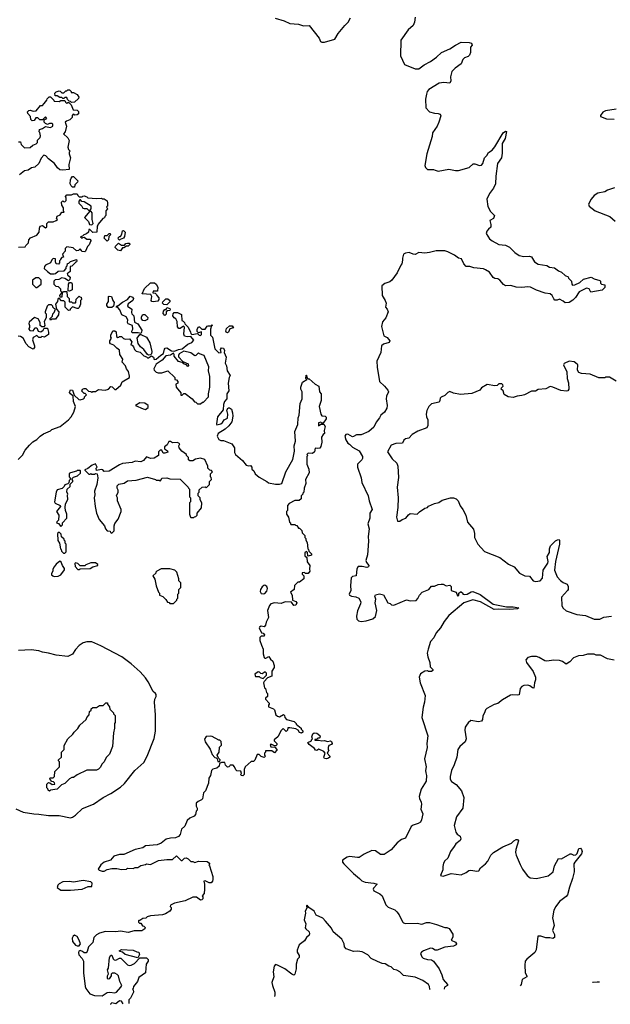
# Model space of a CAD drawing. Extents: x 2293878 to 2522763, y 823964 to 1006972.
# Tile 330 of 407: x 2439006 to 2445143, y 835638 to 845859. Entities that reach past the tile are written whole.
import ezdxf

# ---------------------------------------------------------------- set-up
doc = ezdxf.new("R2010")
doc.units = 0

msp = doc.modelspace()

# ---------------------------------------------------------------- linework, layer by layer
at = {"layer": '0CON20XD'}
for points in [[(2441660, 845875), (2441755, 845849), (2441815, 845820), (2441904, 845814), (2441955, 845797), (2442015, 845798), (2442117, 845667), (2442133, 845633), (2442145, 845626), (2442175, 845627), (2442282, 845658), (2442316, 845715), (2442385, 845800), (2442420, 845835), (2442445, 845878)], [(2443114, 845885), (2443108, 845835), (2443095, 845800), (2443042, 845755), (2442966, 845645), (2442963, 845485), (2443005, 845393), (2443115, 845349), (2443155, 845349), (2443210, 845390), (2443275, 845425), (2443339, 845471), (2443388, 845518)], [(2443388, 845518), (2443475, 845555), (2443535, 845596), (2443595, 845626), (2443675, 845623), (2443700, 845615), (2443708, 845595), (2443692, 845575), (2443692, 845518), (2443679, 845491), (2443665, 845478), (2443627, 845463), (2443610, 845445), (2443595, 845400), (2443530, 845355), (2443495, 845320), (2443483, 845265), (2443487, 845225), (2443475, 845200), (2443415, 845208), (2443365, 845200), (2443259, 845135), (2443242, 845115), (2443232, 845085), (2443222, 845035), (2443227, 844945), (2443265, 844903), (2443315, 844890), (2443356, 844886), (2443375, 844878), (2443381, 844861), (2443362, 844795), (2443343, 844755), (2443297, 844685), (2443293, 844645), (2443237, 844465), (2443217, 844345), (2443222, 844325), (2443245, 844304), (2443305, 844303), (2443325, 844296), (2443355, 844288), (2443465, 844308), (2443535, 844292), (2443565, 844292), (2443675, 844324), (2443717, 844363), (2443735, 844363), (2443785, 844347), (2443805, 844350), (2443819, 844365), (2443836, 844424), (2443860, 844450), (2443879, 844481), (2443915, 844506), (2443945, 844540), (2444030, 844685), (2444055, 844702), (2444065, 844700), (2444051, 844625), (2444021, 844575), (2444020, 844475), (2444012, 844425), (2443970, 844365), (2443954, 844234), (2443952, 844155), (2443931, 844109), (2443889, 844055), (2443862, 843995), (2443871, 843921), (2443899, 843869), (2443939, 843825), (2443928, 843795), (2443890, 843775), (2443903, 843733), (2443903, 843707), (2443876, 843684), (2443860, 843665), (2443855, 843640), (2443888, 843585), (2443915, 843563), (2443985, 843526), (2444055, 843517), (2444095, 843498), (2444151, 843441), (2444195, 843413), (2444245, 843401), (2444305, 843406), (2444325, 843399), (2444354, 843344), (2444393, 843323), (2444485, 843306), (2444512, 843292), (2444565, 843282), (2444605, 843252), (2444635, 843240), (2444673, 843203), (2444705, 843190), (2444710, 843175), (2444740, 843145), (2444742, 843115), (2444750, 843105), (2444775, 843108), (2444825, 843132), (2444863, 843167), (2444945, 843188), (2444975, 843168), (2445035, 843152), (2445042, 843145), (2445043, 843123), (2445053, 843113), (2445088, 843108), (2445085, 843080), (2445057, 843053), (2444942, 843032), (2444922, 843065), (2444895, 843072), (2444820, 843035), (2444782, 842975), (2444755, 842948), (2444717, 842923), (2444675, 842920), (2444652, 842938), (2444615, 842958), (2444592, 842948), (2444568, 842948), (2444555, 842960), (2444540, 842995), (2444520, 843015), (2444465, 843022), (2444375, 843052), (2444313, 843083), (2444285, 843086), (2444225, 843079), (2444165, 843084), (2444110, 843100), (2444055, 843097), (2444035, 843110), (2443997, 843157), (2443975, 843168), (2443943, 843173), (2443925, 843184), (2443887, 843237), (2443845, 843264), (2443825, 843273), (2443725, 843282), (2443685, 843296), (2443645, 843297), (2443620, 843325), (2443596, 843376), (2443565, 843384), (2443525, 843414), (2443455, 843450), (2443425, 843459), (2443335, 843459), (2443265, 843441), (2443216, 843436), (2443155, 843443), (2443115, 843422), (2443094, 843424), (2443055, 843442), (2443015, 843437), (2442996, 843424), (2442983, 843385), (2442983, 843363), (2442978, 843325), (2442965, 843310), (2442928, 843232), (2442873, 843157), (2442851, 843139), (2442799, 843121), (2442769, 843095), (2442772, 842995), (2442804, 842945), (2442813, 842915), (2442808, 842875), (2442826, 842855), (2442836, 842825), (2442810, 842765), (2442777, 842723), (2442766, 842675), (2442789, 842579), (2442825, 842561), (2442854, 842525), (2442845, 842510), (2442785, 842492), (2442765, 842475), (2442760, 842405), (2442719, 842315), (2442721, 842251), (2442744, 842104), (2442798, 842055), (2442831, 842015), (2442838, 841995), (2442818, 841952), (2442814, 841925), (2442824, 841855), (2442821, 841825), (2442796, 841785), (2442760, 841755), (2442744, 841725), (2442709, 841681), (2442685, 841630), (2442635, 841583), (2442555, 841550), (2442505, 841549), (2442475, 841531), (2442465, 841530), (2442415, 841558), (2442395, 841554), (2442386, 841535), (2442395, 841498), (2442415, 841462), (2442433, 841453), (2442463, 841423), (2442534, 841384), (2442569, 841325), (2442569, 841305), (2442561, 841289), (2442517, 841245), (2442517, 841215), (2442553, 841105), (2442562, 841055), (2442628, 840918), (2442637, 840865), (2442670, 840775), (2442644, 840735), (2442643, 840685), (2442624, 840625), (2442636, 840575), (2442627, 840495), (2442632, 840445), (2442619, 840305), (2442602, 840245), (2442609, 840225), (2442633, 840193), (2442632, 840178), (2442615, 840172), (2442565, 840184), (2442525, 840184), (2442510, 840160), (2442504, 840086), (2442465, 840080), (2442451, 840065), (2442442, 839985), (2442446, 839934), (2442430, 839895), (2442433, 839885), (2442454, 839874), (2442499, 839869), (2442530, 839855), (2442550, 839815), (2442548, 839795), (2442516, 839724), (2442506, 839666), (2442510, 839635), (2442528, 839618), (2442555, 839612), (2442605, 839619), (2442675, 839641), (2442704, 839665), (2442716, 839725), (2442701, 839805), (2442707, 839845), (2442698, 839875), (2442705, 839888), (2442745, 839900), (2442785, 839890), (2442830, 839805), (2442855, 839798), (2442870, 839785), (2442893, 839783), (2443024, 839836), (2443065, 839827), (2443125, 839830), (2443145, 839852), (2443160, 839885), (2443188, 839915), (2443256, 839944), (2443285, 839978), (2443315, 839978), (2443354, 839996), (2443385, 840000), (2443405, 840000), (2443437, 839983), (2443475, 839988), (2443490, 839975), (2443490, 839935), (2443540, 839915), (2443555, 839880), (2443568, 839882), (2443570, 839905), (2443585, 839920), (2443595, 839920), (2443610, 839905), (2443610, 839895), (2443625, 839892), (2443656, 839896), (2443699, 839921), (2443715, 839922), (2443792, 839892), (2443925, 839791), (2444065, 839763), (2444135, 839766), (2444193, 839755), (2444180, 839745), (2444095, 839735), (2443985, 839741), (2443935, 839737), (2443795, 839818), (2443715, 839838), (2443622, 839805), (2443465, 839676), (2443417, 839613), (2443378, 839545), (2443335, 839493), (2443308, 839442), (2443276, 839405), (2443251, 839325), (2443242, 839282), (2443246, 839245), (2443267, 839185), (2443273, 839143), (2443300, 839115), (2443300, 839105), (2443285, 839092), (2443255, 839092), (2443245, 839100), (2443215, 839098), (2443170, 839070), (2443156, 839035), (2443166, 838976), (2443220, 838845), (2443214, 838775), (2443198, 838722), (2443184, 838615), (2443248, 838425), (2443238, 838345), (2443240, 838305), (2443214, 838185), (2443229, 838105), (2443222, 838065), (2443225, 838042), (2443233, 838013), (2443229, 837955), (2443177, 837873), (2443158, 837795), (2443159, 837775), (2443177, 837737), (2443181, 837715), (2443173, 837663), (2443196, 837615), (2443183, 837555), (2443170, 837530), (2443146, 837514), (2443095, 837499), (2443075, 837484), (2443015, 837363), (2442972, 837348), (2442930, 837315), (2442865, 837241), (2442793, 837195), (2442757, 837195), (2442705, 837231), (2442666, 837234), (2442585, 837198), (2442535, 837163), (2442515, 837161), (2442435, 837172), (2442410, 837165), (2442360, 837135), (2442359, 837115), (2442373, 837095), (2442475, 836996), (2442536, 836946), (2442561, 836921), (2442595, 836905), (2442685, 836897), (2442720, 836885), (2442684, 836845), (2442680, 836835), (2442686, 836816), (2442748, 836785), (2442772, 836765), (2442812, 836672), (2442835, 836648), (2442905, 836618), (2442925, 836598), (2442948, 836568), (2442984, 836495), (2442995, 836484), (2443015, 836476), (2443135, 836480), (2443185, 836470), (2443235, 836486), (2443265, 836486), (2443338, 836468), (2443425, 836437), (2443445, 836437), (2443468, 836425), (2443507, 836365), (2443506, 836334), (2443490, 836305), (2443535, 836283), (2443546, 836265), (2443543, 836255), (2443515, 836242), (2443425, 836233), (2443345, 836202), (2443325, 836202), (2443295, 836218), (2443275, 836220), (2443202, 836195), (2443180, 836180), (2443172, 836165), (2443185, 836130), (2443199, 836119), (2443245, 836104), (2443285, 836099), (2443305, 836087), (2443364, 836005), (2443391, 835945), (2443406, 835895), (2443453, 835845), (2443452, 835835), (2443420, 835815), (2443418, 835796)], [(2438995, 844590), (2439015, 844590), (2439023, 844563), (2439055, 844530), (2439115, 844532), (2439143, 844557), (2439178, 844572), (2439190, 844585), (2439192, 844608), (2439220, 844635), (2439222, 844655), (2439217, 844687), (2439210, 844695), (2439212, 844718), (2439242, 844728), (2439275, 844750), (2439325, 844740), (2439350, 844755), (2439350, 844775), (2439345, 844780), (2439315, 844780), (2439295, 844770), (2439275, 844780), (2439260, 844795), (2439262, 844818), (2439290, 844835), (2439275, 844850), (2439245, 844820), (2439215, 844820), (2439195, 844840), (2439175, 844840), (2439158, 844812), (2439135, 844810), (2439122, 844822), (2439118, 844855), (2439090, 844885), (2439088, 844902), (2439100, 844915), (2439115, 844920), (2439145, 844910), (2439177, 844913), (2439222, 844968), (2439245, 844970), (2439262, 844988), (2439290, 845025), (2439292, 845038), (2439312, 845058), (2439325, 845060), (2439360, 845025), (2439365, 845012), (2439415, 845010), (2439435, 845020), (2439475, 845020), (2439482, 845002), (2439495, 844990), (2439505, 845000), (2439518, 844998), (2439540, 844975), (2439562, 844922), (2439605, 844920), (2439617, 844907), (2439617, 844883), (2439605, 844870), (2439578, 844868), (2439562, 844878), (2439550, 844865), (2439550, 844845), (2439529, 844821), (2439493, 844807), (2439480, 844795), (2439492, 844755), (2439480, 844695), (2439460, 844675), (2439505, 844633), (2439519, 844605), (2439508, 844535), (2439512, 844512), (2439530, 844495), (2439520, 844485), (2439520, 844465), (2439533, 844425), (2439517, 844355), (2439520, 844305), (2439454, 844296), (2439425, 844299), (2439400, 844320), (2439368, 844368), (2439306, 844416), (2439277, 844447), (2439256, 844454), (2439229, 844421), (2439205, 844368), (2439165, 844330), (2439129, 844321), (2439095, 844298), (2439055, 844290), (2439005, 844248)], [(2439545, 845000), (2439535, 845010), (2439522, 845012), (2439502, 845032), (2439495, 845050), (2439475, 845050), (2439465, 845040), (2439455, 845040), (2439445, 845050), (2439425, 845050), (2439395, 845070), (2439375, 845070), (2439370, 845095), (2439385, 845110), (2439415, 845120), (2439427, 845117), (2439445, 845100), (2439465, 845100), (2439485, 845120), (2439495, 845120), (2439505, 845130), (2439525, 845130), (2439540, 845115), (2439543, 845103), (2439565, 845102), (2439603, 845083), (2439620, 845055), (2439618, 845042), (2439575, 845002), (2439545, 845000)], [(2445205, 844932), (2445095, 844913), (2445065, 844898), (2445040, 844865), (2445043, 844853), (2445105, 844830), (2445184, 844826)], [(2439575, 844120), (2439555, 844120), (2439540, 844135), (2439532, 844155), (2439533, 844197), (2439540, 844215), (2439555, 844230), (2439565, 844230), (2439610, 844185), (2439608, 844172), (2439580, 844145), (2439575, 844120)], [(2438995, 843498), (2439065, 843500), (2439070, 843515), (2439097, 843543), (2439100, 843575), (2439120, 843595), (2439185, 843622), (2439210, 843655), (2439212, 843695), (2439220, 843715), (2439242, 843722), (2439275, 843700), (2439290, 843705), (2439290, 843745), (2439305, 843760), (2439355, 843760), (2439387, 843773), (2439400, 843785), (2439390, 843795), (2439395, 843820), (2439428, 843832), (2439445, 843860), (2439468, 843862), (2439460, 843875), (2439460, 843905), (2439443, 843933), (2439440, 843965), (2439455, 843980), (2439462, 843972), (2439475, 843970), (2439488, 843982), (2439490, 844005), (2439482, 844025), (2439498, 844042), (2439545, 844040), (2439565, 844050), (2439605, 844050), (2439610, 844035), (2439625, 844020), (2439655, 844020), (2439662, 844028), (2439675, 844030), (2439705, 844020), (2439715, 844010), (2439805, 844002), (2439855, 844008), (2439865, 844000), (2439885, 844000), (2439915, 843980), (2439920, 843955), (2439918, 843925), (2439910, 843915), (2439920, 843895), (2439900, 843875), (2439900, 843825), (2439890, 843815), (2439888, 843802), (2439870, 843795), (2439822, 843738), (2439820, 843725), (2439810, 843715), (2439808, 843652), (2439765, 843650), (2439735, 843680), (2439725, 843680), (2439720, 843655), (2439700, 843635), (2439673, 843627), (2439658, 843612), (2439640, 843605), (2439655, 843590), (2439662, 843598), (2439675, 843600), (2439705, 843580), (2439735, 843580), (2439750, 843565), (2439742, 843558), (2439728, 843522), (2439710, 843505), (2439690, 843455), (2439685, 843450), (2439653, 843453), (2439650, 843465), (2439635, 843480), (2439618, 843462), (2439595, 843460), (2439562, 843492), (2439495, 843500), (2439480, 843485), (2439480, 843455), (2439450, 843425), (2439460, 843395), (2439445, 843390), (2439430, 843375), (2439430, 843365), (2439420, 843355), (2439420, 843335), (2439408, 843322), (2439384, 843324), (2439378, 843345), (2439378, 843378), (2439355, 843380), (2439342, 843368), (2439326, 843334), (2439275, 843312), (2439263, 843297), (2439260, 843275), (2439294, 843244), (2439325, 843220), (2439365, 843220), (2439380, 843225), (2439405, 843250), (2439468, 843252), (2439490, 843275), (2439490, 843295), (2439500, 843305), (2439502, 843328), (2439518, 843332), (2439535, 843350), (2439595, 843370), (2439600, 843355)], [(2445187, 844113), (2445115, 844090), (2445085, 844072), (2445015, 844057), (2444977, 844033), (2444943, 843997), (2444918, 843945), (2444922, 843925), (2444986, 843876), (2445138, 843815), (2445195, 843767)], [(2439735, 843880), (2439750, 843895), (2439750, 843925), (2439675, 843970), (2439652, 843972), (2439638, 843988), (2439632, 843988), (2439620, 843975), (2439620, 843955), (2439653, 843923), (2439664, 843904), (2439675, 843898), (2439705, 843900), (2439722, 843882), (2439735, 843880)], [(2439755, 843730), (2439770, 843745), (2439760, 843785), (2439760, 843855), (2439748, 843868), (2439735, 843870), (2439680, 843805), (2439720, 843765), (2439732, 843732), (2439755, 843730)], [(2439915, 843560), (2439880, 843595), (2439888, 843602), (2439892, 843618), (2439915, 843620), (2439935, 843640), (2439945, 843640), (2439950, 843625), (2439932, 843608), (2439930, 843575), (2439915, 843560)], [(2440045, 843570), (2440032, 843582), (2440030, 843595), (2440042, 843608), (2440055, 843610), (2440067, 843633), (2440073, 843667), (2440085, 843670), (2440102, 843652), (2440095, 843610), (2440085, 843590), (2440052, 843578), (2440045, 843570)], [(2440055, 843460), (2440025, 843468), (2440000, 843495), (2440002, 843508), (2440032, 843538), (2440065, 843520), (2440095, 843520), (2440110, 843535), (2440125, 843540), (2440148, 843538), (2440150, 843525), (2440135, 843510), (2440115, 843510), (2440088, 843492), (2440075, 843490), (2440055, 843460)], [(2439600, 843355), (2439596, 843344), (2439585, 843340), (2439548, 843302), (2439532, 843298), (2439530, 843245), (2439515, 843230), (2439500, 843225), (2439502, 843212), (2439530, 843185), (2439528, 843162), (2439515, 843150), (2439475, 843172), (2439445, 843178), (2439412, 843162), (2439375, 843160), (2439360, 843145), (2439360, 843115), (2439382, 843092), (2439405, 843090), (2439430, 843065), (2439430, 843045), (2439438, 843038), (2439440, 843025), (2439420, 842995), (2439422, 842982), (2439448, 842982), (2439450, 843025), (2439462, 843038), (2439498, 843038), (2439500, 842985), (2439520, 842965), (2439520, 842935), (2439525, 842930), (2439545, 842930), (2439555, 842920), (2439585, 842920), (2439590, 842925), (2439592, 842958), (2439625, 842990), (2439632, 842982), (2439645, 842980), (2439650, 842955), (2439640, 842945), (2439640, 842905), (2439625, 842870), (2439615, 842860), (2439605, 842860), (2439555, 842880), (2439530, 842855), (2439530, 842845), (2439515, 842840), (2439480, 842875), (2439478, 842928), (2439465, 842940), (2439442, 842942), (2439415, 842970), (2439402, 842958), (2439400, 842935), (2439380, 842905), (2439390, 842855), (2439412, 842825), (2439408, 842795), (2439378, 842752), (2439345, 842750), (2439325, 842740), (2439320, 842755), (2439348, 842782), (2439350, 842805), (2439365, 842820), (2439380, 842855), (2439365, 842860), (2439350, 842875), (2439350, 842885), (2439338, 842898), (2439305, 842900), (2439293, 842887), (2439270, 842825), (2439270, 842815), (2439280, 842805), (2439280, 842765), (2439262, 842725), (2439268, 842685), (2439258, 842672), (2439235, 842670), (2439220, 842685), (2439220, 842715), (2439198, 842755), (2439162, 842768), (2439105, 842720), (2439102, 842705), (2439110, 842685), (2439107, 842663), (2439100, 842655), (2439100, 842645), (2439112, 842632), (2439145, 842630), (2439158, 842642), (2439165, 842660), (2439185, 842660), (2439200, 842625), (2439225, 842620), (2439250, 842635), (2439262, 842658), (2439295, 842658), (2439307, 842615), (2439305, 842590), (2439265, 842562), (2439235, 842570), (2439225, 842560), (2439205, 842560), (2439185, 842580), (2439145, 842560), (2439140, 842535), (2439160, 842475), (2439160, 842455), (2439145, 842440), (2439100, 842465), (2439074, 842494), (2439043, 842553), (2439015, 842572), (2438990, 842575)], [(2439185, 843080), (2439230, 843115), (2439228, 843155), (2439205, 843180), (2439175, 843180), (2439140, 843155), (2439140, 843115), (2439175, 843080), (2439185, 843080)], [(2439525, 843040), (2439510, 843045), (2439512, 843115), (2439525, 843130), (2439545, 843130), (2439552, 843115), (2439550, 843055), (2439525, 843040)], [(2440395, 842932), (2440380, 842935), (2440372, 842945), (2440378, 842985), (2440370, 843005), (2440280, 843015), (2440302, 843068), (2440365, 843126), (2440407, 843127), (2440423, 843113), (2440442, 843082), (2440438, 843042), (2440395, 843040), (2440390, 843025), (2440415, 843020), (2440428, 843008), (2440430, 842995), (2440452, 842972), (2440452, 842955), (2440442, 842938), (2440395, 842932)], [(2439965, 842870), (2439925, 842870), (2439913, 842893), (2439913, 842907), (2439930, 842935), (2439930, 842985), (2439935, 842990), (2439960, 842985), (2439973, 842943), (2439988, 842925), (2439980, 842885), (2439965, 842870)], [(2440265, 842600), (2440238, 842608), (2440175, 842610), (2440172, 842625), (2440182, 842645), (2440178, 842685), (2440133, 842703), (2440127, 842715), (2440130, 842745), (2440112, 842775), (2440067, 842797), (2440048, 842848), (2440025, 842870), (2440010, 842875), (2440015, 842890), (2440025, 842890), (2440074, 842926), (2440126, 842954), (2440155, 842990), (2440180, 842980), (2440188, 842965), (2440186, 842954), (2440182, 842945), (2440132, 842908), (2440128, 842885), (2440170, 842855), (2440168, 842818), (2440172, 842805), (2440194, 842784), (2440201, 842721), (2440233, 842703), (2440274, 842635), (2440273, 842617), (2440265, 842600)], [(2440535, 842900), (2440503, 842903), (2440492, 842915), (2440495, 842930), (2440525, 842960), (2440545, 842960), (2440568, 842945), (2440565, 842930), (2440535, 842900)], [(2438990, 841295), (2439035, 841340), (2439065, 841390), (2439107, 841443), (2439142, 841478), (2439185, 841503), (2439218, 841535), (2439255, 841560), (2439325, 841592), (2439340, 841605), (2439428, 841635), (2439515, 841707), (2439540, 841735), (2439570, 841785), (2439588, 841845), (2439567, 841897), (2439562, 841952), (2439534, 841974), (2439525, 841990), (2439533, 842017), (2439555, 842012), (2439572, 841962), (2439620, 841915), (2439635, 841912), (2439670, 841925), (2439680, 841935), (2439680, 841945), (2439700, 841965), (2439688, 841978), (2439675, 841980), (2439653, 842003), (2439660, 842025), (2439675, 842032), (2439695, 842032), (2439722, 842002), (2439745, 842000), (2439755, 841992), (2439765, 842000), (2439795, 842000), (2439825, 842020), (2439896, 842014), (2439930, 842025), (2439955, 842050), (2439968, 842048), (2439995, 842020), (2440005, 842020), (2440058, 842065), (2440071, 842099), (2440146, 842144), (2440148, 842158), (2440136, 842206), (2440117, 842235), (2440107, 842267), (2440072, 842305), (2440078, 842335), (2440048, 842385), (2440045, 842430), (2440015, 842448), (2439985, 842480), (2439950, 842495), (2439942, 842505), (2439944, 842526), (2439960, 842555), (2439952, 842565), (2439954, 842586), (2439975, 842630), (2439995, 842630), (2440008, 842618), (2440012, 842572), (2440025, 842560), (2440038, 842562), (2440045, 842570), (2440065, 842570), (2440085, 842550), (2440105, 842542), (2440147, 842547), (2440170, 842515), (2440160, 842485), (2440175, 842480), (2440190, 842465), (2440200, 842435), (2440215, 842420), (2440258, 842408), (2440295, 842370), (2440325, 842360), (2440335, 842350), (2440345, 842350), (2440375, 842370), (2440398, 842355), (2440402, 842332), (2440425, 842334), (2440472, 842378), (2440500, 842395), (2440511, 842439), (2440519, 842451), (2440535, 842453), (2440585, 842423), (2440615, 842417), (2440655, 842437), (2440695, 842442), (2440755, 842492), (2440795, 842510), (2440817, 842533), (2440785, 842570), (2440745, 842568), (2440720, 842575), (2440712, 842595), (2440718, 842668), (2440708, 842678), (2440675, 842652), (2440660, 842655), (2440645, 842670), (2440642, 842725), (2440628, 842755), (2440610, 842765), (2440598, 842785), (2440600, 842805), (2440612, 842818), (2440645, 842820), (2440688, 842798), (2440690, 842735), (2440705, 842730), (2440720, 842715), (2440722, 842702), (2440756, 842666), (2440782, 842615), (2440783, 842603), (2440795, 842590), (2440855, 842600), (2440870, 842585), (2440885, 842580), (2440897, 842593), (2440895, 842620), (2440865, 842610), (2440852, 842622), (2440852, 842645), (2440865, 842670), (2440875, 842670), (2440898, 842648), (2440933, 842647), (2440955, 842678), (2440965, 842682), (2441000, 842680), (2441005, 842690), (2441008, 842685), (2441000, 842680), (2440988, 842645), (2440990, 842585), (2441010, 842565), (2441033, 842443), (2441075, 842400), (2441100, 842405), (2441092, 842435), (2441105, 842452), (2441125, 842450), (2441136, 842425), (2441132, 842405), (2441151, 842355), (2441140, 842295), (2441156, 842265), (2441163, 842215), (2441192, 842165), (2441184, 842146), (2441173, 842085), (2441180, 842005), (2441158, 841975), (2441158, 841925), (2441134, 841895), (2441123, 841865), (2441120, 841810), (2441062, 841738), (2441050, 841665), (2441055, 841653), (2441098, 841665), (2441115, 841678), (2441132, 841705), (2441165, 841722), (2441169, 841765), (2441158, 841805), (2441171, 841829), (2441185, 841830), (2441206, 841816), (2441219, 841779), (2441221, 841745), (2441209, 841685), (2441178, 841642), (2441142, 841608), (2441068, 841565), (2441060, 841535), (2441075, 841502), (2441095, 841492), (2441125, 841492), (2441210, 841455), (2441238, 841415), (2441240, 841365), (2441250, 841345), (2441320, 841285), (2441360, 841235), (2441385, 841228), (2441405, 841230), (2441420, 841215), (2441420, 841195), (2441440, 841175), (2441454, 841144), (2441495, 841110), (2441574, 841064), (2441593, 841053), (2441665, 841038), (2441705, 841038), (2441730, 841045), (2441773, 841165), (2441843, 841295), (2441861, 841379), (2441857, 841435), (2441871, 841485), (2441866, 841585), (2441896, 841656), (2441901, 841725), (2441912, 841755), (2441921, 841875), (2441940, 841925), (2441940, 841995), (2441928, 842025), (2441928, 842045), (2441945, 842098), (2441990, 842125), (2441980, 842135), (2441982, 842168), (2441988, 842168), (2441990, 842145), (2442002, 842132), (2442015, 842130), (2442076, 842076), (2442116, 842056), (2442123, 841995), (2442138, 841975), (2442140, 841905), (2442118, 841845), (2442134, 841764), (2442145, 841748), (2442182, 841742), (2442192, 841732), (2442190, 841715), (2442158, 841672), (2442145, 841670), (2442135, 841680), (2442110, 841675), (2442112, 841642), (2442135, 841660), (2442165, 841660), (2442182, 841635), (2442170, 841595), (2442172, 841565), (2442158, 841552), (2442144, 841525), (2442147, 841475), (2442135, 841428), (2442125, 841413), (2442105, 841409)], [(2440305, 842733), (2440285, 842738), (2440272, 842755), (2440272, 842775), (2440285, 842800), (2440305, 842798), (2440337, 842767), (2440333, 842747), (2440305, 842733)], [(2440515, 842790), (2440498, 842808), (2440500, 842835), (2440515, 842850), (2440528, 842852), (2440535, 842870), (2440565, 842860), (2440570, 842855), (2440568, 842842), (2440542, 842838), (2440530, 842825), (2440527, 842803), (2440515, 842790)], [(2441165, 842608), (2441152, 842615), (2441148, 842625), (2441155, 842653), (2441185, 842680), (2441215, 842683), (2441228, 842662), (2441191, 842649), (2441175, 842614), (2441165, 842608)], [(2440345, 842378), (2440333, 842383), (2440297, 842435), (2440262, 842465), (2440239, 842499), (2440228, 842555), (2440255, 842590), (2440265, 842592), (2440324, 842564), (2440336, 842546), (2440357, 842505), (2440380, 842415), (2440375, 842390), (2440365, 842380), (2440345, 842378)], [(2440885, 841870), (2440905, 841890), (2440915, 841890), (2440967, 841943), (2440968, 841975), (2440982, 842045), (2440982, 842155), (2440968, 842215), (2440972, 842255), (2440923, 842373), (2440875, 842390), (2440865, 842400), (2440838, 842372), (2440825, 842370), (2440785, 842402), (2440711, 842419), (2440665, 842392), (2440657, 842375), (2440658, 842358), (2440702, 842312), (2440758, 842288), (2440760, 842265), (2440755, 842260), (2440738, 842278), (2440715, 842282), (2440695, 842300), (2440655, 842310), (2440610, 842365), (2440612, 842385), (2440605, 842398), (2440572, 842378), (2440525, 842370), (2440486, 842324), (2440426, 842285), (2440400, 842235), (2440402, 842222), (2440425, 842200), (2440445, 842192), (2440483, 842193), (2440545, 842213), (2440620, 842145), (2440620, 842125), (2440635, 842120), (2440650, 842105), (2440648, 842085), (2440630, 842075), (2440633, 842043), (2440680, 841985), (2440682, 841962), (2440695, 841960), (2440712, 841978), (2440725, 841980), (2440800, 841925), (2440822, 841892), (2440835, 841890), (2440855, 841870), (2440885, 841870)], [(2445205, 842108), (2445135, 842150), (2445095, 842150), (2445085, 842140), (2445025, 842140), (2444935, 842178), (2444845, 842187), (2444815, 842198), (2444802, 842222), (2444807, 842275), (2444800, 842285), (2444766, 842306), (2444715, 842313), (2444665, 842292), (2444658, 842275), (2444691, 842205), (2444694, 842135), (2444708, 842088), (2444711, 842025), (2444702, 842008), (2444688, 842002), (2444630, 842010), (2444545, 842046), (2444520, 842050), (2444475, 842029), (2444395, 842022), (2444365, 842003), (2444325, 842002), (2444250, 841965), (2444225, 841957), (2444175, 841952), (2444135, 841938), (2444083, 841943), (2444040, 841970), (2444030, 842005), (2444010, 842025), (2444012, 842038), (2444030, 842055), (2444028, 842068), (2444015, 842080), (2443985, 842080), (2443968, 842062), (2443945, 842058), (2443865, 842072), (2443804, 842036), (2443787, 842013), (2443705, 841978), (2443585, 841968), (2443513, 841983), (2443475, 842000), (2443455, 841990), (2443425, 841958), (2443385, 841942), (2443375, 841930), (2443373, 841905), (2443365, 841890), (2443285, 841870), (2443257, 841845), (2443236, 841804), (2443230, 841765), (2443233, 841735), (2443247, 841705), (2443247, 841645), (2443236, 841624), (2443145, 841588), (2443085, 841552), (2443050, 841515), (2443015, 841508), (2442998, 841495), (2442985, 841464), (2442915, 841460), (2442867, 841443), (2442828, 841375), (2442875, 841302), (2442924, 841254), (2442936, 841225), (2442942, 841108), (2442929, 841005), (2442938, 840895), (2442934, 840795), (2442920, 840695), (2442932, 840655), (2442955, 840653), (2442979, 840671), (2443020, 840685), (2443045, 840718), (2443065, 840732), (2443135, 840728), (2443159, 840751), (2443215, 840787), (2443244, 840796), (2443255, 840808), (2443315, 840837), (2443361, 840849), (2443395, 840870), (2443484, 840896), (2443515, 840896), (2443542, 840885), (2443564, 840864), (2443584, 840814), (2443612, 840775), (2443642, 840715), (2443660, 840645), (2443721, 840571), (2443733, 840525), (2443733, 840485), (2443739, 840469), (2443768, 840415), (2443835, 840338), (2443997, 840277), (2444085, 840208), (2444145, 840179), (2444198, 840115), (2444255, 840086), (2444303, 840083), (2444341, 840035), (2444366, 840026), (2444415, 840033), (2444437, 840063), (2444445, 840145), (2444494, 840216), (2444498, 840235), (2444488, 840288), (2444511, 840329), (2444512, 840365), (2444523, 840397), (2444575, 840451), (2444595, 840461), (2444612, 840462), (2444617, 840457), (2444616, 840415), (2444574, 840235), (2444564, 840145), (2444592, 840075), (2444625, 840037), (2444655, 840018), (2444695, 840000), (2444706, 839976), (2444706, 839945), (2444700, 839935), (2444636, 839865), (2444641, 839775), (2444652, 839752), (2444685, 839724), (2444796, 839686), (2444885, 839673), (2444975, 839636), (2445035, 839638), (2445075, 839657), (2445154, 839666)], [(2440315, 841812), (2440340, 841835), (2440340, 841855), (2440305, 841878), (2440255, 841882), (2440210, 841855), (2440288, 841818), (2440315, 841812)], [(2439965, 840530), (2439987, 840555), (2439988, 840605), (2439995, 840630), (2440028, 840675), (2440060, 840755), (2440060, 840775), (2440022, 840865), (2440022, 840895), (2440012, 840915), (2440028, 840955), (2440028, 840975), (2440018, 840995), (2440018, 841022), (2440035, 841038), (2440092, 841048), (2440128, 841072), (2440215, 841078), (2440335, 841110), (2440417, 841087), (2440425, 841080), (2440455, 841080), (2440465, 841070), (2440478, 841082), (2440485, 841100), (2440535, 841102), (2440565, 841092), (2440675, 841090), (2440758, 841008), (2440760, 840995), (2440770, 840985), (2440770, 840905), (2440780, 840895), (2440780, 840855), (2440770, 840845), (2440772, 840725), (2440780, 840695), (2440785, 840690), (2440815, 840690), (2440822, 840698), (2440838, 840702), (2440850, 840715), (2440850, 840735), (2440897, 840793), (2440900, 840845), (2440880, 840875), (2440880, 840895), (2440860, 840915), (2440860, 840945), (2440870, 840955), (2440872, 840978), (2440902, 841008), (2440935, 841010), (2440945, 841000), (2440980, 841035), (2440980, 841065), (2441000, 841085), (2440997, 841107), (2440990, 841115), (2440990, 841145), (2441010, 841165), (2440998, 841178), (2440982, 841182), (2440963, 841203), (2440960, 841225), (2440930, 841295), (2440885, 841308), (2440833, 841297), (2440805, 841280), (2440775, 841280), (2440762, 841292), (2440760, 841315), (2440740, 841335), (2440740, 841345), (2440691, 841381), (2440662, 841415), (2440660, 841435), (2440670, 841455), (2440645, 841470), (2440595, 841468), (2440575, 841480), (2440555, 841480), (2440538, 841445), (2440512, 841425), (2440510, 841415), (2440510, 841405), (2440542, 841385), (2440545, 841370), (2440515, 841358), (2440498, 841358), (2440485, 841390), (2440465, 841390), (2440450, 841375), (2440450, 841335), (2440405, 841308), (2440367, 841303), (2440325, 841320), (2440292, 841285), (2440265, 841270), (2440205, 841278), (2440176, 841264), (2440075, 841251), (2440045, 841240), (2439935, 841173), (2439885, 841170), (2439870, 841185), (2439855, 841190), (2439805, 841180), (2439800, 841205), (2439810, 841215), (2439795, 841250), (2439760, 841235), (2439715, 841200), (2439682, 841188), (2439682, 841182), (2439725, 841140), (2439738, 841142), (2439745, 841150), (2439755, 841140), (2439785, 841140), (2439795, 841150), (2439810, 841145), (2439818, 841105), (2439808, 841035), (2439783, 840965), (2439787, 840927), (2439779, 840895), (2439789, 840805), (2439804, 840735), (2439832, 840672), (2439887, 840605), (2439898, 840575), (2439914, 840554), (2439945, 840550), (2439950, 840535), (2439965, 840530)], [(2442105, 841409), (2442075, 841410), (2442068, 841375), (2442050, 841355), (2442005, 841360), (2441990, 841345), (2442000, 841335), (2441990, 841325), (2441990, 841245), (2442010, 841195), (2442014, 841156), (2441977, 841085), (2441980, 841045), (2441962, 840995), (2441960, 840955), (2441950, 840945), (2441950, 840935), (2441930, 840915), (2441930, 840885), (2441912, 840868), (2441865, 840868), (2441805, 840838), (2441788, 840815), (2441790, 840765), (2441780, 840755), (2441780, 840725), (2441800, 840695), (2441810, 840645), (2441820, 840635), (2441820, 840625), (2441825, 840620), (2441865, 840620), (2441872, 840612), (2441885, 840610), (2441902, 840582), (2441915, 840580), (2441938, 840558), (2441942, 840532), (2441970, 840505), (2441970, 840485), (2441980, 840475), (2441980, 840455), (2441992, 840432), (2442000, 840365), (2442008, 840358), (2442012, 840342), (2442040, 840315), (2442038, 840302), (2442005, 840290), (2442000, 840295), (2441998, 840328), (2441985, 840340), (2441970, 840325), (2441970, 840295), (2441990, 840275), (2441993, 840233), (2442022, 840192), (2442018, 840155), (2442022, 840135), (2442005, 840112), (2441975, 840110), (2441965, 840120), (2441942, 840118), (2441942, 840102), (2441960, 840085), (2441960, 840055), (2441915, 840020), (2441895, 840020), (2441862, 839985), (2441860, 839945), (2441820, 839915), (2441837, 839887), (2441842, 839832), (2441875, 839820), (2441887, 839807), (2441875, 839783), (2441855, 839778), (2441832, 839812), (2441765, 839818), (2441725, 839800), (2441655, 839807), (2441616, 839794), (2441602, 839778), (2441580, 839725), (2441592, 839655), (2441568, 839605), (2441560, 839575), (2441545, 839558), (2441515, 839563), (2441498, 839555), (2441493, 839545), (2441520, 839495), (2441535, 839490), (2441550, 839475), (2441545, 839460), (2441515, 839460), (2441502, 839445), (2441502, 839415), (2441518, 839365), (2441538, 839325), (2441538, 839275), (2441548, 839238), (2441555, 839230), (2441565, 839230), (2441595, 839250), (2441611, 839221), (2441635, 839200), (2441650, 839155), (2441650, 839135), (2441628, 839095), (2441627, 839043), (2441582, 839028), (2441545, 838990), (2441540, 838975), (2441550, 838925), (2441560, 838915), (2441570, 838875), (2441580, 838865), (2441580, 838835), (2441562, 838818), (2441560, 838805), (2441600, 838765), (2441600, 838755), (2441590, 838745), (2441590, 838725), (2441642, 838705), (2441654, 838694), (2441668, 838645), (2441685, 838630), (2441707, 838623), (2441747, 838647), (2441757, 838637), (2441760, 838615), (2441780, 838595), (2441860, 838575), (2441880, 838555), (2441880, 838545), (2441930, 838505), (2441930, 838495), (2441947, 838477), (2441948, 838465), (2441933, 838453), (2441915, 838460), (2441900, 838485), (2441877, 838497), (2441815, 838510), (2441792, 838508), (2441790, 838485), (2441775, 838470), (2441745, 838500), (2441725, 838480), (2441690, 838415), (2441650, 838385), (2441652, 838372), (2441680, 838345), (2441678, 838332), (2441668, 838322), (2441655, 838320), (2441627, 838337), (2441610, 838335), (2441615, 838310), (2441658, 838308), (2441680, 838285), (2441680, 838275), (2441655, 838250), (2441625, 838270), (2441562, 838268), (2441560, 838255), (2441550, 838245), (2441550, 838225), (2441560, 838215), (2441545, 838200), (2441515, 838210), (2441495, 838230), (2441475, 838230), (2441448, 838172), (2441435, 838160), (2441412, 838158), (2441350, 838105), (2441340, 838075), (2441340, 838025), (2441325, 838010), (2441312, 838012), (2441300, 838025), (2441310, 838035), (2441305, 838060), (2441262, 838062), (2441252, 838072), (2441240, 838105), (2441225, 838120), (2441195, 838120), (2441190, 838115), (2441178, 838102), (2441165, 838100), (2441145, 838120), (2441138, 838148), (2441102, 838148), (2441082, 838138), (2441078, 838112), (2441055, 838090), (2441015, 838080), (2441000, 838065), (2440990, 838015), (2440973, 837987), (2440967, 837933), (2440937, 837853), (2440918, 837832), (2440907, 837773), (2440895, 837760), (2440860, 837745), (2440840, 837725), (2440840, 837695), (2440850, 837675), (2440850, 837655), (2440840, 837645), (2440832, 837608), (2440819, 837591), (2440775, 837572), (2440748, 837545), (2440724, 837486), (2440688, 837455), (2440675, 837400), (2440658, 837382), (2440625, 837367), (2440575, 837364), (2440528, 837352), (2440475, 837311), (2440435, 837294), (2440315, 837284), (2440285, 837264), (2440205, 837244), (2440087, 837193), (2440045, 837192), (2439983, 837177), (2439950, 837135), (2439885, 837113), (2439848, 837085), (2439822, 837042), (2439832, 837032), (2439865, 837020), (2439885, 837022), (2439915, 837038), (2439965, 837047), (2440015, 837047), (2440065, 837038), (2440115, 837040), (2440125, 837050), (2440185, 837048), (2440205, 837058), (2440235, 837060), (2440265, 837080), (2440312, 837088), (2440325, 837098), (2440365, 837090), (2440448, 837132), (2440535, 837142), (2440595, 837142), (2440635, 837180), (2440685, 837132), (2440695, 837130), (2440720, 837155), (2440735, 837158), (2440758, 837148), (2440785, 837120), (2440805, 837120), (2440825, 837110), (2440866, 837124), (2440955, 837122), (2440980, 837105), (2440980, 837095), (2440970, 837085), (2440980, 837075), (2441012, 836965), (2441012, 836935), (2441010, 836915), (2440995, 836900), (2440975, 836900), (2440935, 836920), (2440920, 836915), (2440928, 836885), (2440928, 836835), (2440922, 836788), (2440902, 836765), (2440910, 836755), (2440910, 836735), (2440898, 836722), (2440885, 836718), (2440845, 836750), (2440805, 836750), (2440725, 836712), (2440615, 836688), (2440574, 836666), (2440570, 836655), (2440580, 836645), (2440580, 836625), (2440566, 836604), (2440522, 836578), (2440492, 836568), (2440364, 836556), (2440330, 836545), (2440317, 836533), (2440285, 836528), (2440255, 836510), (2440245, 836510), (2440240, 836505), (2440242, 836492), (2440252, 836482), (2440265, 836480), (2440282, 836452), (2440298, 836448), (2440310, 836435), (2440308, 836422), (2440275, 836402), (2440195, 836400), (2440135, 836383), (2440055, 836397), (2440005, 836390), (2439897, 836393), (2439834, 836376), (2439805, 836360), (2439778, 836332), (2439765, 836280), (2439720, 836235), (2439708, 836185), (2439696, 836174), (2439675, 836173), (2439658, 836188), (2439635, 836198), (2439620, 836189), (2439616, 836175), (2439621, 836151), (2439657, 836115), (2439670, 836085), (2439670, 835965), (2439687, 835825), (2439694, 835804), (2439735, 835748), (2439785, 835730), (2439865, 835728), (2439915, 835762), (2439944, 835766), (2439995, 835759), (2440014, 835766), (2440059, 835815), (2440067, 835835), (2440046, 835876), (2440033, 835933), (2440019, 835949), (2439995, 835961), (2439968, 835962), (2439958, 835952), (2439956, 835935), (2439935, 835902), (2439925, 835900), (2439920, 835905), (2439920, 835935), (2439930, 835955), (2439920, 835995), (2439930, 836015), (2439940, 836125), (2439955, 836150), (2439965, 836150), (2439979, 836109), (2439989, 836099), (2440005, 836097), (2440045, 836119), (2440058, 836118), (2440125, 836047), (2440145, 836040), (2440166, 836044), (2440198, 836062), (2440255, 836120), (2440325, 836120), (2440340, 836105), (2440340, 836085), (2440320, 836055), (2440318, 836012), (2440312, 835965), (2440244, 835916), (2440230, 835875), (2440190, 835825), (2440187, 835803), (2440180, 835795), (2440187, 835787), (2440188, 835765), (2440159, 835701), (2440142, 835685), (2440142, 835648)], [(2439435, 840600), (2439450, 840615), (2439452, 840638), (2439498, 840685), (2439498, 840725), (2439483, 840763), (2439480, 840795), (2439482, 840835), (2439507, 840877), (2439502, 840925), (2439508, 840935), (2439498, 840958), (2439500, 840985), (2439530, 841015), (2439532, 841038), (2439560, 841065), (2439560, 841075), (2439550, 841085), (2439552, 841098), (2439565, 841110), (2439607, 841123), (2439638, 841152), (2439640, 841175), (2439635, 841180), (2439605, 841180), (2439597, 841173), (2439533, 841157), (2439522, 841148), (2439520, 841115), (2439530, 841105), (2439530, 841085), (2439520, 841075), (2439518, 841052), (2439508, 841042), (2439475, 841030), (2439468, 841012), (2439447, 840993), (2439395, 840980), (2439384, 840956), (2439367, 840855), (2439375, 840840), (2439428, 840815), (2439430, 840805), (2439388, 840755), (2439412, 840715), (2439410, 840665), (2439392, 840648), (2439390, 840635), (2439408, 840628), (2439435, 840600)], [(2439475, 840320), (2439490, 840335), (2439490, 840415), (2439480, 840425), (2439480, 840445), (2439470, 840455), (2439468, 840468), (2439442, 840492), (2439438, 840518), (2439415, 840540), (2439400, 840525), (2439403, 840453), (2439420, 840425), (2439430, 840365), (2439438, 840358), (2439442, 840342), (2439462, 840322), (2439475, 840320)], [(2439365, 840080), (2439405, 840083), (2439433, 840097), (2439472, 840148), (2439472, 840162), (2439450, 840195), (2439438, 840228), (2439425, 840240), (2439384, 840206), (2439365, 840180), (2439352, 840155), (2439352, 840135), (2439338, 840112), (2439338, 840098), (2439350, 840085), (2439365, 840080)], [(2439612, 840152), (2439625, 840152), (2439635, 840160), (2439737, 840163), (2439765, 840180), (2439818, 840192), (2439820, 840205), (2439795, 840220), (2439745, 840220), (2439695, 840200), (2439685, 840190), (2439635, 840190), (2439610, 840215), (2439585, 840220), (2439580, 840215), (2439582, 840182), (2439612, 840152)], [(2440605, 839800), (2440638, 839832), (2440640, 839845), (2440650, 839855), (2440650, 839895), (2440660, 839905), (2440660, 839945), (2440680, 839965), (2440680, 840015), (2440660, 840035), (2440660, 840055), (2440638, 840125), (2440620, 840145), (2440565, 840158), (2440475, 840158), (2440430, 840135), (2440420, 840125), (2440420, 840115), (2440390, 840085), (2440412, 840052), (2440423, 839983), (2440450, 839915), (2440460, 839905), (2440460, 839885), (2440495, 839870), (2440525, 839840), (2440542, 839812), (2440558, 839808), (2440565, 839800), (2440605, 839800)], [(2441535, 839899), (2441555, 839904), (2441574, 839926), (2441580, 839955), (2441574, 839975), (2441555, 839989), (2441543, 839987), (2441527, 839973), (2441508, 839945), (2441506, 839925), (2441515, 839904), (2441535, 839899)], [(2439535, 837573), (2439555, 837580), (2439585, 837602), (2439659, 837671), (2439775, 837717), (2439875, 837786), (2439954, 837826), (2440055, 837892), (2440095, 837930), (2440204, 838066), (2440295, 838150), (2440331, 838215), (2440402, 838398), (2440416, 838475), (2440419, 838645), (2440406, 838775), (2440410, 838805), (2440423, 838835), (2440423, 838853), (2440416, 838866), (2440392, 838885), (2440343, 838985), (2440315, 839027), (2440258, 839088), (2440164, 839174), (2440068, 839245), (2439851, 839361), (2439755, 839402), (2439705, 839402), (2439665, 839389), (2439625, 839363), (2439588, 839322), (2439555, 839272), (2439505, 839250), (2439385, 839261), (2439305, 839284), (2439243, 839293), (2439205, 839307), (2439125, 839319), (2438995, 839310)], [(2445042, 839262), (2444995, 839262), (2444975, 839272), (2444905, 839272), (2444862, 839258), (2444813, 839257), (2444760, 839235), (2444722, 839195), (2444685, 839170), (2444645, 839198), (2444615, 839208), (2444555, 839212), (2444485, 839200), (2444464, 839204), (2444405, 839239), (2444375, 839248), (2444325, 839250), (2444285, 839239), (2444267, 839215), (2444273, 839185), (2444342, 839092), (2444366, 839035), (2444367, 839005), (2444354, 838975), (2444349, 838921), (2444335, 838922), (2444306, 838946), (2444285, 838953), (2444245, 838949), (2444223, 838937), (2444205, 838918), (2444195, 838852), (2444183, 838847), (2444125, 838852), (2444105, 838847), (2444022, 838798), (2443975, 838760), (2443935, 838751), (2443860, 838710), (2443846, 838695), (2443837, 838663), (2443818, 838632), (2443814, 838595), (2443805, 838578), (2443775, 838571), (2443695, 838583), (2443665, 838559), (2443648, 838535), (2443636, 838515), (2443630, 838485), (2443647, 838395), (2443636, 838364), (2443581, 838315), (2443558, 838282), (2443548, 838205), (2443521, 838125), (2443492, 838065), (2443478, 838002), (2443481, 837975), (2443492, 837952), (2443541, 837921), (2443596, 837855), (2443622, 837785), (2443612, 837675), (2443545, 837585), (2443522, 837495), (2443537, 837425), (2443552, 837405), (2443583, 837385), (2443590, 837355), (2443582, 837338), (2443538, 837305), (2443522, 837275), (2443482, 837225), (2443456, 837155), (2443425, 837129), (2443410, 837105), (2443402, 837068), (2443403, 837035), (2443380, 836975), (2443405, 836970), (2443488, 836998), (2443595, 836984), (2443645, 837005), (2443674, 837026), (2443695, 837032), (2443755, 837019), (2443778, 837025), (2443793, 837055), (2443847, 837095), (2443872, 837125), (2443903, 837185), (2443928, 837215), (2444025, 837273), (2444115, 837311), (2444140, 837335), (2444165, 837348), (2444178, 837348), (2444189, 837335), (2444160, 837245), (2444159, 837215), (2444166, 837185), (2444205, 837088), (2444230, 837040), (2444278, 836975), (2444311, 836951), (2444376, 836944), (2444498, 836972), (2444548, 837012), (2444564, 837075), (2444605, 837151), (2444635, 837148), (2444725, 837199), (2444735, 837201), (2444765, 837187), (2444785, 837191), (2444800, 837205), (2444815, 837256), (2444835, 837258), (2444845, 837246), (2444852, 837225), (2444845, 837199), (2444773, 837115), (2444764, 837095), (2444766, 837015), (2444752, 836945), (2444719, 836855), (2444698, 836775), (2444685, 836757), (2444615, 836707), (2444576, 836655), (2444556, 836615), (2444544, 836536), (2444559, 836455), (2444542, 836405), (2444563, 836363), (2444565, 836333), (2444547, 836323), (2444515, 836329), (2444475, 836327), (2444423, 836347), (2444390, 836345), (2444372, 836205), (2444358, 836175), (2444275, 836108), (2444258, 836085), (2444254, 836045), (2444260, 835965), (2444277, 835935), (2444276, 835924), (2444228, 835895), (2444216, 835845), (2444207, 835830)], [(2445185, 839212), (2445113, 839223), (2445042, 839262)], [(2441535, 839020), (2441570, 839055), (2441570, 839075), (2441558, 839088), (2441525, 839070), (2441512, 839072), (2441497, 839087), (2441485, 839088), (2441450, 839065), (2441455, 839040), (2441495, 839040), (2441505, 839030), (2441535, 839020)], [(2439315, 837850), (2439302, 837862), (2439300, 837875), (2439290, 837885), (2439290, 837925), (2439305, 837940), (2439318, 837938), (2439345, 837920), (2439370, 837925), (2439368, 837938), (2439358, 837948), (2439342, 837952), (2439322, 837972), (2439320, 837985), (2439325, 837990), (2439355, 837990), (2439368, 838002), (2439370, 838055), (2439420, 838105), (2439420, 838155), (2439410, 838165), (2439410, 838175), (2439440, 838205), (2439440, 838255), (2439470, 838285), (2439470, 838325), (2439508, 838395), (2439559, 838441), (2439572, 838465), (2439609, 838501), (2439632, 838535), (2439696, 838594), (2439703, 838617), (2439730, 838645), (2439732, 838678), (2439748, 838692), (2439750, 838705), (2439765, 838720), (2439805, 838720), (2439835, 838740), (2439875, 838740), (2439902, 838768), (2439918, 838768), (2439920, 838755), (2439940, 838725), (2439942, 838702), (2439980, 838665), (2439980, 838655), (2439998, 838635), (2439998, 838565), (2439992, 838555), (2439992, 838505), (2439980, 838455), (2439972, 838315), (2439938, 838235), (2439905, 838200), (2439883, 838157), (2439862, 838135), (2439843, 838097), (2439825, 838080), (2439805, 838070), (2439705, 838068), (2439605, 838020), (2439565, 837992), (2439548, 837992), (2439525, 837980), (2439475, 837930), (2439442, 837918), (2439395, 837870), (2439325, 837860), (2439315, 837850)], [(2441085, 838160), (2441088, 838175), (2441072, 838192), (2441060, 838225), (2441080, 838255), (2441083, 838307), (2441102, 838328), (2441100, 838365), (2441085, 838380), (2441075, 838380), (2441007, 838417), (2440985, 838422), (2440945, 838418), (2440928, 838392), (2440933, 838363), (2440986, 838286), (2441005, 838230), (2441035, 838200), (2441048, 838198), (2441058, 838188), (2441065, 838160), (2441085, 838160)], [(2442195, 838186), (2442175, 838189), (2442166, 838205), (2442180, 838245), (2442165, 838262), (2442115, 838288), (2442095, 838272), (2442080, 838275), (2442070, 838295), (2442013, 838335), (2442000, 838355), (2442040, 838375), (2442040, 838385), (2442050, 838395), (2442042, 838415), (2442054, 838446), (2442065, 838458), (2442095, 838452), (2442125, 838430), (2442130, 838415), (2442118, 838402), (2442105, 838400), (2442095, 838390), (2442072, 838388), (2442072, 838382), (2442115, 838382), (2442145, 838372), (2442173, 838377), (2442205, 838368), (2442235, 838372), (2442248, 838365), (2442252, 838345), (2442246, 838334), (2442220, 838325), (2442212, 838305), (2442212, 838285), (2442220, 838275), (2442200, 838245), (2442230, 838215), (2442230, 838205), (2442215, 838192), (2442195, 838186)], [(2438965, 837668), (2439044, 837634), (2439154, 837614), (2439205, 837613), (2439305, 837599), (2439415, 837600), (2439535, 837573)], [(2439435, 836822), (2439535, 836824), (2439655, 836834), (2439718, 836862), (2439757, 836863), (2439760, 836895), (2439745, 836910), (2439665, 836922), (2439565, 836908), (2439525, 836913), (2439455, 836909), (2439415, 836888), (2439402, 836875), (2439395, 836850), (2439435, 836822)], [(2443270, 835790), (2443268, 835795), (2443266, 835825), (2443254, 835845), (2443197, 835887), (2443115, 835921), (2442996, 835936), (2442958, 835975), (2442925, 835992), (2442895, 836000), (2442867, 836027), (2442843, 836033), (2442805, 836058), (2442773, 836063), (2442723, 836083), (2442660, 836115), (2442623, 836153), (2442565, 836182), (2442515, 836190), (2442475, 836188), (2442400, 836215), (2442382, 836235), (2442378, 836265), (2442355, 836314), (2442265, 836392), (2442245, 836430), (2442185, 836503), (2442155, 836531), (2442088, 836565), (2442066, 836605), (2442012, 836642), (2441995, 836668), (2441985, 836660), (2441990, 836635), (2441973, 836605), (2441976, 836585), (2441962, 836515), (2441978, 836475), (2441974, 836434), (2441981, 836421), (2442015, 836392), (2442019, 836371), (2442013, 836357), (2441985, 836332), (2441965, 836298), (2441910, 836255), (2441888, 836202), (2441888, 836178), (2441910, 836145), (2441910, 836125), (2441893, 836107), (2441878, 836055), (2441880, 836005), (2441867, 835953), (2441855, 835942), (2441835, 835950), (2441761, 836005), (2441685, 836046), (2441665, 836050), (2441650, 836035), (2441639, 835975), (2441646, 835925), (2441628, 835865), (2441632, 835835), (2441658, 835765), (2441657, 835737), (2441653, 835718)], [(2439625, 836244), (2439639, 836265), (2439626, 836305), (2439604, 836344), (2439575, 836356), (2439563, 836347), (2439552, 836325), (2439555, 836290), (2439585, 836254), (2439605, 836244), (2439625, 836244)], [(2440235, 836120), (2440104, 836154), (2440075, 836178), (2440050, 836185), (2440040, 836195), (2440065, 836208), (2440185, 836202), (2440223, 836183), (2440245, 836180), (2440250, 836155), (2440235, 836120)], [(2445031, 835867), (2445005, 835869), (2444964, 835866), (2444958, 835864)], [(2440080, 835645), (2440065, 835670), (2440045, 835676), (2440005, 835644), (2439965, 835653), (2439950, 835640), (2439949, 835638)]]:
    msp.add_lwpolyline(points, dxfattribs=at)

doc.saveas('drawing.dxf')
